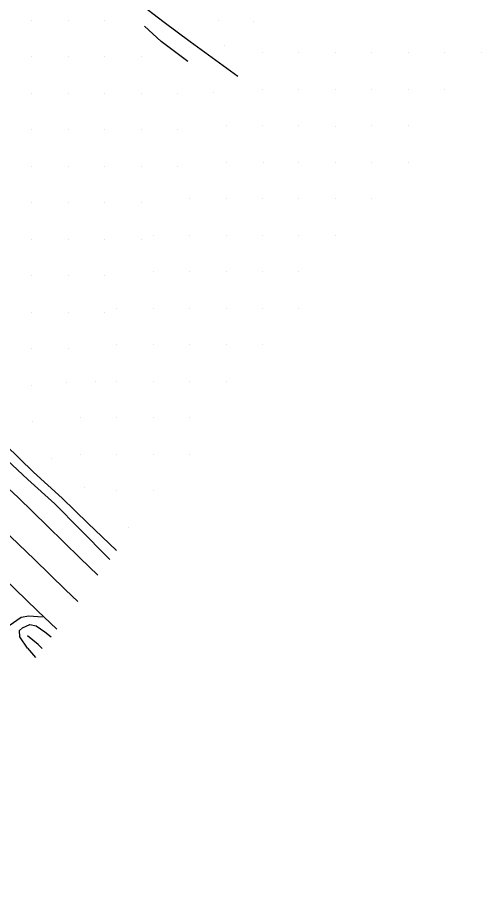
# Model space of a CAD drawing. Extents: x 1497074 to 1501343, y 481943 to 486114.
# Drawn here: x 1501135.2 to 1501325.9, y 482056.7 to 482421.8 of the extents above; entities that cross this region are included whole.
import ezdxf

# ---------------------------------------------------------------- set-up
doc = ezdxf.new("R2010")
doc.units = 0
doc.layers.add('PH Exist DTM Breakline', color=7, linetype='Continuous')
doc.layers.add('PH Exist DTM Point', color=7, linetype='Continuous')

msp = doc.modelspace()

# ---------------------------------------------------------------- linework, layer by layer
at = {"layer": 'PH Exist DTM Breakline'}
for points in [[(1500832.65, 482428.78), (1500849.17, 482420.87), (1500866.5, 482412.6), (1500880.9, 482405.18), (1500897.74, 482396.12), (1500911.91, 482388.26), (1500927.56, 482379.51), (1500942.68, 482370.76), (1500954.55, 482363.59), (1500967.18, 482355.72), (1500982.98, 482345.53), (1500995.67, 482337.16), (1501007.14, 482329.37), (1501018.54, 482321.15), (1501030.96, 482312.13), (1501042.95, 482303.18), (1501054.66, 482294.1), (1501067.69, 482283.98), (1501079.58, 482274.25), (1501091.66, 482263.76), (1501103.5, 482253.43), (1501116.12, 482242.1), (1501127.41, 482231.91), (1501135.44, 482224.57)], [(1501225.74, 482397.58), (1501206.14, 482411.89), (1501195.44, 482419.8), (1501184.37, 482428.33)], [(1501141.77, 482235.06), (1501130.14, 482246.25), (1501118.14, 482257.32), (1501108.22, 482266.21), (1501098.08, 482275.03), (1501087.8, 482284.09), (1501078.25, 482292.47), (1501069, 482300.31), (1501059.87, 482307.25), (1501049.23, 482314.81), (1501036.1, 482324.3), (1501022.98, 482333.81), (1501010.91, 482341.99), (1500998.2, 482350.45), (1500986.48, 482357.8), (1500972.93, 482366.52), (1500957.75, 482375.96), (1500945.91, 482383.22), (1500933.02, 482390.92), (1500920.9, 482397.96), (1500909.52, 482404.46), (1500897.4, 482411.2), (1500884.61, 482417.69), (1500870.71, 482425.24)], [(1501205.18, 482403.78), (1501194.2, 482412.03), (1501187.44, 482418.37)], [(1501122.31, 482247.95), (1501139.36, 482232.03)], [(1501139.36, 482232.03), (1501150.44, 482222.06), (1501160.84, 482211.64), (1501172.52, 482199.76), (1501173.13, 482199.22)], [(1501141.77, 482235.06), (1501153.54, 482224.37), (1501164.12, 482214.1), (1501175.91, 482202.87)], [(1501135.44, 482224.57), (1501147.43, 482212.84), (1501160.86, 482199.72), (1501168.13, 482192.66)], [(1501128.96, 482211.7), (1501142.11, 482199.23), (1501154.93, 482186.75), (1501159.92, 482181.87)], [(1501151.33, 482170.57), (1501143.31, 482178.1), (1501129.62, 482191.3), (1501120.94, 482199.4)], [(1501145.37, 482175.46), (1501139.74, 482175.81), (1501136.66, 482175.29), (1501131.7, 482171.93), (1501127.88, 482168.4), (1501123.81, 482164.06), (1501118.41, 482157.89), (1501111.37, 482149.56), (1501104.64, 482141.05), (1501096.52, 482131.11), (1501087.87, 482120.06), (1501081.41, 482110.75), (1501074.89, 482101.93), (1501070.4, 482095.18), (1501067.12, 482089.33), (1501064.76, 482083.97), (1501061.91, 482076.44), (1501060.13, 482070.1), (1501059.75, 482064.28), (1501060.05, 482060.35), (1501061.65, 482058.31), (1501064.67, 482056.69)], [(1501139.22, 482162.76), (1501136.07, 482167.38), (1501135.91, 482169.93), (1501137.18, 482171.14), (1501140.2, 482172.43), (1501142.77, 482171.9), (1501146.41, 482169.48), (1501148.92, 482167.41)], [(1501145.27, 482162.61), (1501143.66, 482164.25), (1501139.32, 482167.85)], [(1501139.22, 482162.76), (1501142.48, 482158.94)]]:
    msp.add_lwpolyline(points, dxfattribs=at)
at = {"layer": 'PH Exist DTM Point'}
for p, q in [((1501140.98, 482420.8), (1501140.98, 482420.8)), ((1501155.98, 482420.8), (1501155.98, 482420.8)), ((1501170.98, 482420.8), (1501170.98, 482420.8)), ((1501217.72, 482420.66), (1501217.72, 482420.66)), ((1501232.35, 482420.41), (1501232.35, 482420.41)), ((1501220.47, 482410.34), (1501220.47, 482410.34)), ((1501235.92, 482407.36), (1501235.92, 482407.36)), ((1501250.92, 482407.36), (1501250.92, 482407.36)), ((1501265.92, 482407.36), (1501265.92, 482407.36)), ((1501280.92, 482407.36), (1501280.92, 482407.36)), ((1501295.92, 482407.36), (1501295.92, 482407.36)), ((1501310.92, 482407.36), (1501310.92, 482407.36)), ((1501325.92, 482407.36), (1501325.92, 482407.36)), ((1501140.98, 482405.8), (1501140.98, 482405.8)), ((1501155.98, 482405.8), (1501155.98, 482405.8)), ((1501170.98, 482405.8), (1501170.98, 482405.8)), ((1501185.98, 482405.8), (1501185.98, 482405.8)), ((1501140.98, 482390.8), (1501140.98, 482390.8)), ((1501155.98, 482390.8), (1501155.98, 482390.8)), ((1501170.98, 482390.8), (1501170.98, 482390.8)), ((1501185.98, 482390.8), (1501185.98, 482390.8)), ((1501200.98, 482390.8), (1501200.98, 482390.8)), ((1501215.78, 482390.91), (1501215.78, 482390.91)), ((1501235.92, 482392.36), (1501235.92, 482392.36)), ((1501250.92, 482392.36), (1501250.92, 482392.36)), ((1501265.92, 482392.36), (1501265.92, 482392.36)), ((1501280.92, 482392.36), (1501280.92, 482392.36)), ((1501295.92, 482392.36), (1501295.92, 482392.36)), ((1501310.92, 482392.36), (1501310.92, 482392.36)), ((1501140.98, 482375.8), (1501140.98, 482375.8)), ((1501155.98, 482375.8), (1501155.98, 482375.8)), ((1501170.98, 482375.8), (1501170.98, 482375.8)), ((1501185.98, 482375.8), (1501185.98, 482375.8)), ((1501200.98, 482375.8), (1501200.98, 482375.8)), ((1501220.92, 482377.36), (1501220.92, 482377.36)), ((1501235.92, 482377.36), (1501235.92, 482377.36)), ((1501250.92, 482377.36), (1501250.92, 482377.36)), ((1501265.77, 482377.09), (1501265.77, 482377.09)), ((1501280.92, 482377.36), (1501280.92, 482377.36)), ((1501295.92, 482377.36), (1501295.92, 482377.36)), ((1501140.98, 482360.8), (1501140.98, 482360.8)), ((1501155.98, 482360.8), (1501155.98, 482360.8)), ((1501170.98, 482360.8), (1501170.98, 482360.8)), ((1501185.98, 482360.8), (1501185.98, 482360.8)), ((1501200.98, 482360.8), (1501200.98, 482360.8)), ((1501220.92, 482362.36), (1501220.92, 482362.36)), ((1501236.35, 482362.13), (1501236.35, 482362.13)), ((1501250.92, 482362.36), (1501250.92, 482362.36)), ((1501265.94, 482362.35), (1501265.94, 482362.35)), ((1501280.92, 482362.36), (1501280.92, 482362.36)), ((1501295.92, 482362.36), (1501295.92, 482362.36)), ((1501140.98, 482345.8), (1501140.98, 482345.8)), ((1501155.98, 482345.8), (1501155.98, 482345.8)), ((1501170.98, 482345.8), (1501170.98, 482345.8)), ((1501185.98, 482345.8), (1501185.98, 482345.8)), ((1501205.92, 482347.36), (1501205.92, 482347.36)), ((1501220.92, 482347.36), (1501220.92, 482347.36)), ((1501235.92, 482347.36), (1501235.92, 482347.36)), ((1501250.92, 482347.36), (1501250.92, 482347.36)), ((1501265.92, 482347.36), (1501265.92, 482347.36)), ((1501280.92, 482347.36), (1501280.92, 482347.36)), ((1501140.98, 482330.8), (1501140.98, 482330.8)), ((1501155.98, 482330.8), (1501155.98, 482330.8)), ((1501170.98, 482330.8), (1501170.98, 482330.8)), ((1501185.98, 482330.8), (1501185.98, 482330.8)), ((1501190.92, 482332.36), (1501190.92, 482332.36)), ((1501205.92, 482332.36), (1501205.92, 482332.36)), ((1501220.92, 482332.36), (1501220.92, 482332.36)), ((1501235.92, 482332.36), (1501235.92, 482332.36)), ((1501250.92, 482332.36), (1501250.92, 482332.36)), ((1501265.89, 482332.31), (1501265.89, 482332.31)), ((1501140.98, 482315.8), (1501140.98, 482315.8)), ((1501155.98, 482315.8), (1501155.98, 482315.8)), ((1501170.98, 482315.8), (1501170.98, 482315.8)), ((1501190.92, 482317.36), (1501190.92, 482317.36)), ((1501205.92, 482317.36), (1501205.92, 482317.36)), ((1501220.92, 482317.36), (1501220.92, 482317.36)), ((1501235.92, 482317.36), (1501235.92, 482317.36)), ((1501250.92, 482317.36), (1501250.92, 482317.36)), ((1501175.92, 482302.36), (1501175.92, 482302.36)), ((1501190.92, 482302.36), (1501190.92, 482302.36)), ((1501205.92, 482302.36), (1501205.92, 482302.36)), ((1501220.92, 482302.36), (1501220.92, 482302.36)), ((1501235.92, 482302.36), (1501235.92, 482302.36)), ((1501250.92, 482302.36), (1501250.92, 482302.36)), ((1501140.98, 482300.8), (1501140.98, 482300.8)), ((1501155.98, 482300.8), (1501155.98, 482300.8)), ((1501170.98, 482300.8), (1501170.98, 482300.8)), ((1501175.92, 482287.36), (1501175.92, 482287.36)), ((1501190.92, 482287.36), (1501190.92, 482287.36)), ((1501205.92, 482287.36), (1501205.92, 482287.36)), ((1501220.92, 482287.36), (1501220.92, 482287.36)), ((1501235.92, 482287.36), (1501235.92, 482287.36)), ((1501140.98, 482285.8), (1501140.98, 482285.8)), ((1501155.98, 482285.8), (1501155.98, 482285.8)), ((1501155.5, 482272.01), (1501155.5, 482272.01)), ((1501167.16, 482272.26), (1501167.16, 482272.26)), ((1501175.92, 482272.36), (1501175.92, 482272.36)), ((1501190.92, 482272.36), (1501190.92, 482272.36)), ((1501205.92, 482272.36), (1501205.92, 482272.36)), ((1501220.92, 482272.36), (1501220.92, 482272.36)), ((1501140.98, 482270.8), (1501140.98, 482270.8)), ((1501160.92, 482257.36), (1501160.92, 482257.36)), ((1501175.92, 482257.36), (1501175.92, 482257.36)), ((1501190.92, 482257.36), (1501190.92, 482257.36)), ((1501205.92, 482257.36), (1501205.92, 482257.36)), ((1501141.12, 482255.72), (1501141.12, 482255.72)), ((1501149.21, 482240.59), (1501149.21, 482240.59)), ((1501160.92, 482242.36), (1501160.92, 482242.36)), ((1501175.92, 482242.36), (1501175.92, 482242.36)), ((1501190.92, 482242.36), (1501190.92, 482242.36)), ((1501205.92, 482242.36), (1501205.92, 482242.36)), ((1501162.9, 482228.69), (1501162.9, 482228.69)), ((1501175.92, 482227.36), (1501175.92, 482227.36)), ((1501190.92, 482227.36), (1501190.92, 482227.36)), ((1501180.62, 482212.34), (1501180.62, 482212.34))]:
    msp.add_line(p, q, dxfattribs=at)

doc.saveas('drawing.dxf')
